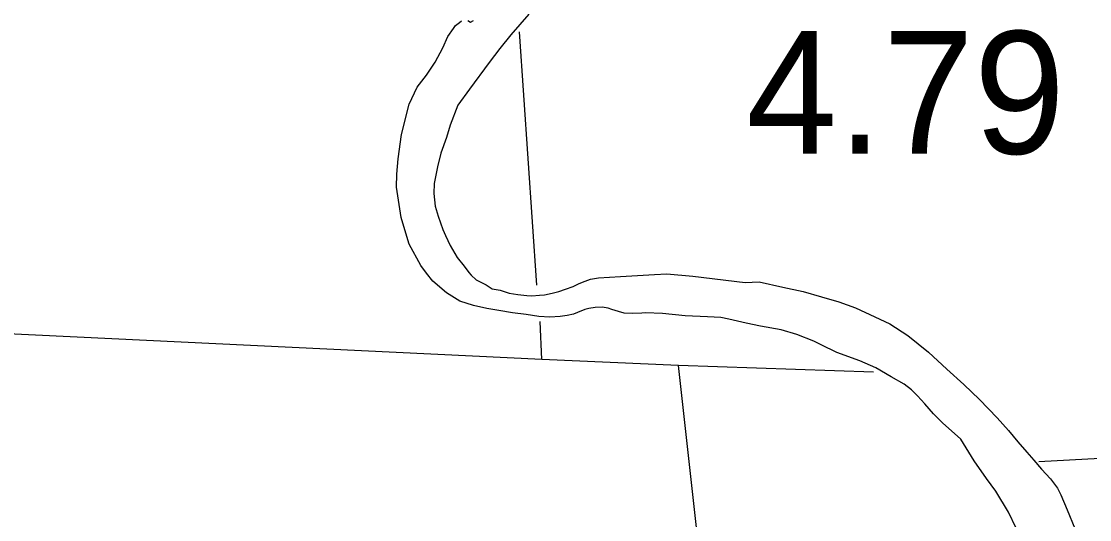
# Model space of a CAD drawing. Extents: x 22866 to 28196, y 1324810 to 1328105.
# Drawn here: x 24188.5 to 24310.9, y 1327299.2 to 1327356.3 of the extents above; entities that cross this region are included whole.
import ezdxf

# ---------------------------------------------------------------- set-up
doc = ezdxf.new("R2010")
doc.units = 0
for name, color, linetype in [('Level 4', 7, 'Continuous'), ('Level 5', 7, 'Continuous'), ('Level 58', 7, 'Continuous'), ('Level 9', 7, 'Continuous')]:
    doc.layers.add(name, color=color, linetype=linetype)

msp = doc.modelspace()

# ---------------------------------------------------------------- linework, layer by layer
at = {"layer": 'Level 4'}
for points in [[(24248.12, 1327317.59), (24182.1, 1327320.76), (24095.8, 1327320.53)], [(24248.12, 1327317.59), (24182.1, 1327320.76), (24095.8, 1327320.53)], [(24286.14, 1327316.12), (24263.79, 1327316.9), (24248.12, 1327317.59)], [(24286.14, 1327316.12), (24263.79, 1327316.9), (24248.12, 1327317.59)], [(24436.45, 1327312.14), (24433.83, 1327312.04), (24425.83, 1327311.63), (24341.78, 1327307.69), (24333.92, 1327307.41), (24305.09, 1327305.86)], [(24436.45, 1327312.14), (24433.83, 1327312.04), (24425.83, 1327311.63), (24341.78, 1327307.69), (24333.92, 1327307.41), (24305.09, 1327305.86)]]:
    msp.add_lwpolyline(points, dxfattribs=at)
at = {"layer": 'Level 5'}
for points in [[(24247.53, 1327326.1), (24245.55, 1327355.09)], [(24247.53, 1327326.1), (24245.55, 1327355.09)], [(24248.12, 1327317.59), (24247.94, 1327321.91)], [(24248.12, 1327317.59), (24247.94, 1327321.91)], [(24270.01, 1327205.96), (24268.97, 1327235.56), (24268.26, 1327276.64), (24263.79, 1327316.9)], [(24270.01, 1327205.96), (24268.97, 1327235.56), (24268.26, 1327276.64), (24263.79, 1327316.9)]]:
    msp.add_lwpolyline(points, dxfattribs=at)
at = {"layer": 'Level 9'}
for points in [[(24246.62, 1327357.14), (24244.56, 1327354.78), (24243.29, 1327353.19), (24242.08, 1327351.61), (24239.81, 1327348.54), (24238.47, 1327346.72), (24237.61, 1327344.41), (24237.17, 1327343.01), (24236.53, 1327341.2), (24236.15, 1327339.66), (24235.78, 1327337.75), (24235.74, 1327336.59), (24235.89, 1327335.12), (24236.24, 1327334), (24236.76, 1327332.47), (24237.07, 1327331.78), (24237.62, 1327330.65), (24238.41, 1327329.27), (24239.22, 1327328.28), (24239.73, 1327327.55), (24240.03, 1327327.23), (24240.57, 1327326.7), (24241.74, 1327326.12), (24242.42, 1327325.66), (24243.32, 1327325.51), (24244.35, 1327325.19), (24245.35, 1327325.01), (24246.41, 1327324.89), (24246.95, 1327324.87), (24247.84, 1327324.95), (24248.41, 1327324.99), (24249.3, 1327325.17), (24250.06, 1327325.35), (24250.82, 1327325.63), (24251.71, 1327325.94), (24252.41, 1327326.29), (24253.07, 1327326.53), (24253.7, 1327326.77), (24254.62, 1327326.92), (24257.11, 1327327.09), (24261.03, 1327327.32), (24262.43, 1327327.37), (24265.42, 1327327.12), (24271.41, 1327326.38), (24273.04, 1327326.47), (24275.74, 1327325.88), (24278.07, 1327325.35), (24280.18, 1327324.75), (24282.14, 1327324.18), (24284.05, 1327323.51), (24286.29, 1327322.48), (24288, 1327321.67), (24290.05, 1327320.31), (24292.43, 1327318.41), (24294.52, 1327316.48), (24296.48, 1327314.71), (24298.27, 1327313.01), (24300.29, 1327310.91), (24301.61, 1327309.43), (24302.69, 1327308.14), (24303.71, 1327306.96), (24304.52, 1327306.04), (24305.4, 1327305.02), (24306.41, 1327303.9), (24307.23, 1327302.85), (24307.6, 1327302.09), (24308.33, 1327300.37), (24309.22, 1327298.22)], [(24246.62, 1327357.14), (24244.56, 1327354.78), (24243.29, 1327353.19), (24242.08, 1327351.61), (24239.81, 1327348.54), (24238.47, 1327346.72), (24237.61, 1327344.41), (24237.17, 1327343.01), (24236.53, 1327341.2), (24236.15, 1327339.66), (24235.78, 1327337.75), (24235.74, 1327336.59), (24235.89, 1327335.12), (24236.24, 1327334), (24236.76, 1327332.47), (24237.07, 1327331.78), (24237.62, 1327330.65), (24238.41, 1327329.27), (24239.22, 1327328.28), (24239.73, 1327327.55), (24240.03, 1327327.23), (24240.57, 1327326.7), (24241.74, 1327326.12), (24242.42, 1327325.66), (24243.32, 1327325.51), (24244.35, 1327325.19), (24245.35, 1327325.01), (24246.41, 1327324.89), (24246.95, 1327324.87), (24247.84, 1327324.95), (24248.41, 1327324.99), (24249.3, 1327325.17), (24250.06, 1327325.35), (24250.82, 1327325.63), (24251.71, 1327325.94), (24252.41, 1327326.29), (24253.07, 1327326.53), (24253.7, 1327326.77), (24254.62, 1327326.92), (24257.11, 1327327.09), (24261.03, 1327327.32), (24262.43, 1327327.37), (24265.42, 1327327.12), (24271.41, 1327326.38), (24273.04, 1327326.47), (24275.74, 1327325.88), (24278.07, 1327325.35), (24280.18, 1327324.75), (24282.14, 1327324.18), (24284.05, 1327323.51), (24286.29, 1327322.48), (24288, 1327321.67), (24290.05, 1327320.31), (24292.43, 1327318.41), (24294.52, 1327316.48), (24296.48, 1327314.71), (24298.27, 1327313.01), (24300.29, 1327310.91), (24301.61, 1327309.43), (24302.69, 1327308.14), (24303.71, 1327306.96), (24304.52, 1327306.04), (24305.4, 1327305.02), (24306.41, 1327303.9), (24307.23, 1327302.85), (24307.6, 1327302.09), (24308.33, 1327300.37), (24309.22, 1327298.22)], [(24238, 1327355.48), (24238.23, 1327355.85), (24238.66, 1327356.19), (24238.89, 1327356.36)], [(24238, 1327355.48), (24238.23, 1327355.85), (24238.66, 1327356.19), (24238.89, 1327356.36)], [(24239.62, 1327356.4), (24239.92, 1327356.21), (24240.28, 1327356.41)], [(24239.62, 1327356.4), (24239.92, 1327356.21), (24240.28, 1327356.41)], [(24302.48, 1327298.25), (24301.62, 1327300.1), (24300.15, 1327302.48), (24299.1, 1327303.96), (24297.68, 1327305.97), (24296.14, 1327308.44), (24294.02, 1327310.31), (24293.01, 1327311.36), (24292.03, 1327312.51), (24291.18, 1327313.4), (24290.47, 1327314.12), (24289.63, 1327314.74), (24288.16, 1327315.61), (24286.38, 1327316.62), (24284.57, 1327317.42), (24281.93, 1327318.38), (24280.13, 1327319.25), (24279.29, 1327319.67), (24277.35, 1327320.44), (24275.55, 1327320.98), (24273.18, 1327321.41), (24271.52, 1327321.72), (24269.55, 1327322.19), (24268.62, 1327322.37), (24267.09, 1327322.48), (24264.53, 1327322.58), (24261.93, 1327322.84), (24260, 1327322.91), (24259.57, 1327322.9), (24258.54, 1327322.85), (24257.54, 1327322.9), (24256.91, 1327323.09), (24256.14, 1327323.31), (24255.71, 1327323.44), (24255.04, 1327323.56), (24254.21, 1327323.55), (24253.51, 1327323.4), (24253.05, 1327323.3), (24252.19, 1327322.95), (24251.73, 1327322.78), (24251.03, 1327322.63), (24250.21, 1327322.49), (24249.04, 1327322.44), (24247.75, 1327322.52), (24246.31, 1327322.73), (24244.75, 1327322.94), (24243.18, 1327323.18), (24241.82, 1327323.42), (24240.28, 1327323.77), (24238.72, 1327324.24), (24237.17, 1327325.22), (24235.62, 1327326.56), (24234.88, 1327327.48), (24234.23, 1327328.34), (24232.9, 1327330.78), (24232.52, 1327332.04), (24231.99, 1327333.83), (24231.47, 1327337.32), (24231.51, 1327338.82), (24231.65, 1327340.55), (24232.04, 1327343.36), (24232.92, 1327346.84), (24233.82, 1327348.75), (24234.9, 1327350.13), (24235.87, 1327351.65), (24236.78, 1327353.29), (24237.35, 1327354.57), (24238, 1327355.48)], [(24302.48, 1327298.25), (24301.62, 1327300.1), (24300.15, 1327302.48), (24299.1, 1327303.96), (24297.68, 1327305.97), (24296.14, 1327308.44), (24294.02, 1327310.31), (24293.01, 1327311.36), (24292.03, 1327312.51), (24291.18, 1327313.4), (24290.47, 1327314.12), (24289.63, 1327314.74), (24288.16, 1327315.61), (24286.38, 1327316.62), (24284.57, 1327317.42), (24281.93, 1327318.38), (24280.13, 1327319.25), (24279.29, 1327319.67), (24277.35, 1327320.44), (24275.55, 1327320.98), (24273.18, 1327321.41), (24271.52, 1327321.72), (24269.55, 1327322.19), (24268.62, 1327322.37), (24267.09, 1327322.48), (24264.53, 1327322.58), (24261.93, 1327322.84), (24260, 1327322.91), (24259.57, 1327322.9), (24258.54, 1327322.85), (24257.54, 1327322.9), (24256.91, 1327323.09), (24256.14, 1327323.31), (24255.71, 1327323.44), (24255.04, 1327323.56), (24254.21, 1327323.55), (24253.51, 1327323.4), (24253.05, 1327323.3), (24252.19, 1327322.95), (24251.73, 1327322.78), (24251.03, 1327322.63), (24250.21, 1327322.49), (24249.04, 1327322.44), (24247.75, 1327322.52), (24246.31, 1327322.73), (24244.75, 1327322.94), (24243.18, 1327323.18), (24241.82, 1327323.42), (24240.28, 1327323.77), (24238.72, 1327324.24), (24237.17, 1327325.22), (24235.62, 1327326.56), (24234.88, 1327327.48), (24234.23, 1327328.34), (24232.9, 1327330.78), (24232.52, 1327332.04), (24231.99, 1327333.83), (24231.47, 1327337.32), (24231.51, 1327338.82), (24231.65, 1327340.55), (24232.04, 1327343.36), (24232.92, 1327346.84), (24233.82, 1327348.75), (24234.9, 1327350.13), (24235.87, 1327351.65), (24236.78, 1327353.29), (24237.35, 1327354.57), (24238, 1327355.48)]]:
    msp.add_lwpolyline(points, dxfattribs=at)

# ---------------------------------------------------------------- texts
at = {"layer": 'Level 58'}
msp.add_text('4.79', height=14.044, dxfattribs=at).set_placement((24271.53, 1327341.14))
msp.add_text('4.79', height=14.044, dxfattribs=at).set_placement((24271.53, 1327341.14))

doc.saveas('drawing.dxf')
